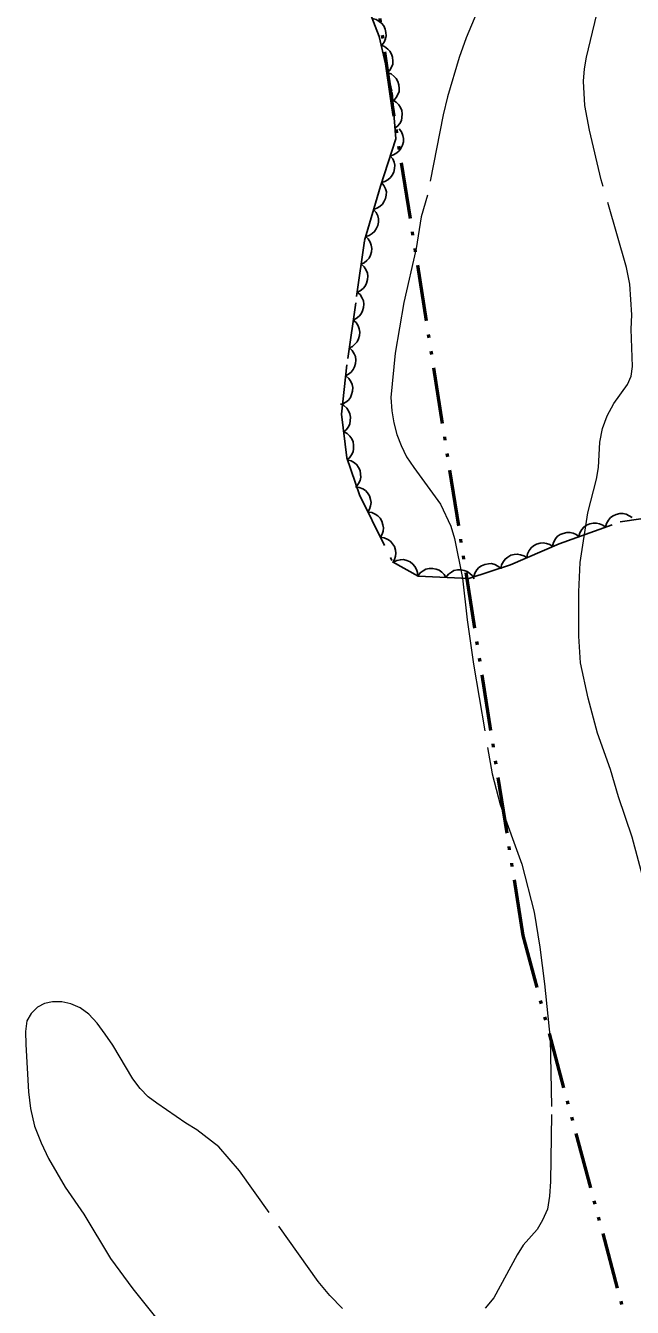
# Model space of a CAD drawing. Extents: x 355726 to 357533, y 5103782 to 5105258.
# Drawn here: x 356135.8 to 356168.1, y 5104933 to 5105001.2 of the extents above; entities that cross this region are included whole.
import ezdxf

# ---------------------------------------------------------------- set-up
doc = ezdxf.new("R2010")
doc.units = 0
doc.header["$LTSCALE"] = 0.6
for name, pattern in [('DASH_DOUBLE_DOT', [9.2, 5, -1.2, 0.3, -1.2, 0.3, -1.2]), ('DOT_DASHED', [7.7, 5, -1.2, 0.3, -1.2]), ('LONG_DASHED', [7.5, 6, -1.5])]:
    doc.linetypes.add(name, pattern=pattern)
for name, color, linetype, lineweight in [('2', 7, 'LONG_DASHED', 13), ('4', 7, 'DASH_DOUBLE_DOT', 53), ('44', 7, 'Continuous', 25)]:
    doc.layers.add(name, color=color, linetype=linetype, lineweight=lineweight)

msp = doc.modelspace()

# ---------------------------------------------------------------- linework, layer by layer
at = {"layer": '2'}
for points in [[(356160.54, 5105003.68), (356159.25, 5105000.59), (356158.88, 5104999.54), (356158.26, 5104997.45), (356158.03, 5104996.49), (356157.19, 5104992.21), (356156.86, 5104991.07), (356156.58, 5104989.37), (356155.93, 5104986.5), (356155.47, 5104983.8), (356155.24, 5104981.45), (356155.29, 5104980.74), (356155.4, 5104980.09), (356155.55, 5104979.48), (356155.79, 5104978.88), (356156.08, 5104978.29), (356156.46, 5104977.72), (356157.88, 5104975.76), (356158.43, 5104974.59), (356158.63, 5104973.93), (356159.05, 5104971.83), (356159.3, 5104969.61), (356159.64, 5104967.25), (356160.63, 5104961.4), (356161.05, 5104959.78), (356162.21, 5104956.59), (356162.86, 5104954.04), (356163.17, 5104952.17), (356163.42, 5104950.23), (356163.72, 5104947.29), (356163.79, 5104943.26), (356163.74, 5104939.69), (356163.68, 5104938.91), (356163.57, 5104938.23), (356163.32, 5104937.63), (356163.02, 5104937.15), (356162.28, 5104936.3), (356161.96, 5104935.8), (356160.72, 5104933.51), (356160.26, 5104932.96)], [(356170, 5104950.9), (356168.08, 5104958.04), (356167.36, 5104960.18), (356166.93, 5104961.63), (356166.24, 5104963.57), (356165.74, 5104965.44), (356165.33, 5104967.32), (356165.24, 5104968.73), (356165.25, 5104971.09), (356165.32, 5104972.66), (356165.73, 5104975.3), (356166.19, 5104977.09), (356166.29, 5104977.72), (356166.37, 5104979.07), (356166.5, 5104979.79), (356166.76, 5104980.47), (356167.11, 5104981.13), (356167.83, 5104982.13), (356168.04, 5104982.58), (356168.11, 5104983.09), (356168.04, 5104985.09), (356168.06, 5104985.84), (356167.96, 5104987.48), (356167.78, 5104988.36), (356166.44, 5104993.03), (356165.81, 5104995.68), (356165.56, 5104996.99), (356165.5, 5104998.29), (356165.54, 5104998.94), (356165.65, 5104999.57), (356166.62, 5105003.62)], [(356152.66, 5104932.94), (356152, 5104933.62), (356151.37, 5104934.38), (356147.18, 5104940.26), (356146.08, 5104941.54), (356144.92, 5104942.44), (356144.32, 5104942.8), (356142.79, 5104943.86), (356142.33, 5104944.21), (356141.9, 5104944.65), (356141.5, 5104945.16), (356140.44, 5104946.95), (356140.04, 5104947.54), (356139.61, 5104948.12), (356139.17, 5104948.61), (356138.7, 5104948.95), (356138.2, 5104949.16), (356137.72, 5104949.26), (356137.23, 5104949.26), (356136.8, 5104949.18), (356136.43, 5104948.98), (356136.1, 5104948.65), (356135.87, 5104948.25), (356135.8, 5104947.69), (356135.81, 5104947)], [(356135.81, 5104947), (356135.95, 5104944.47), (356136.06, 5104943.58), (356136.28, 5104942.65), (356136.62, 5104941.76), (356137.01, 5104940.92), (356137.91, 5104939.4), (356138.89, 5104937.96), (356140.31, 5104935.59), (356141.51, 5104933.98), (356143.49, 5104931.5)]]:
    msp.add_lwpolyline(points, dxfattribs=at)
at = {"layer": '4'}
msp.add_lwpolyline([(356177.31, 5104896.7), (356162.28, 5104952.8), (356155.35, 5104996.88), (356148.26, 5105046.53), (356143.19, 5105083.66), (356158.61, 5105101.48), (356161.38, 5105105.71)], dxfattribs=at)
at = {"layer": '44', "linetype": 'DOT_DASHED'}
msp.add_lwpolyline([(356153.64, 5105003.19), (356154.61, 5105000.67), (356155.31, 5104997.69), (356155.5, 5104995.21), (356154.68, 5104992.69), (356153.84, 5104989.79), (356153.37, 5104986.49), (356152.9, 5104983.18), (356152.62, 5104980.56), (356152.89, 5104978.23), (356153.57, 5104976.26), (356155.33, 5104972.69), (356156.69, 5104971.93), (356159.39, 5104971.8), (356161.6, 5104972.54), (356164.2, 5104973.66), (356167.44, 5104974.82), (356170.24, 5104975.22)], dxfattribs=at)
at = {"layer": '44'}
for points in [[(356154.24, 5105001.62), (356154.45, 5105001.58), (356154.62, 5105001.47), (356154.75, 5105001.37), (356154.86, 5105001.23), (356154.94, 5105001.06), (356154.98, 5105000.88), (356154.99, 5105000.71), (356154.95, 5105000.54), (356154.88, 5105000.37), (356154.78, 5105000.22)], [(356154.72, 5105000.2), (356154.91, 5105000.13), (356155.08, 5105000), (356155.19, 5104999.89), (356155.27, 5104999.73), (356155.33, 5104999.56), (356155.34, 5104999.36), (356155.34, 5104999.2), (356155.28, 5104999.04), (356155.18, 5104998.88), (356155.06, 5104998.74)], [(356155.06, 5104998.74), (356155.26, 5104998.67), (356155.42, 5104998.54), (356155.53, 5104998.43), (356155.62, 5104998.27), (356155.67, 5104998.1), (356155.69, 5104997.9), (356155.68, 5104997.74), (356155.62, 5104997.58), (356155.53, 5104997.42), (356155.41, 5104997.28)], [(356155.34, 5104997.27), (356155.52, 5104997.17), (356155.66, 5104997.02), (356155.76, 5104996.89), (356155.82, 5104996.72), (356155.85, 5104996.54), (356155.83, 5104996.35), (356155.8, 5104996.19), (356155.71, 5104996.03), (356155.6, 5104995.89), (356155.46, 5104995.78)], [(356155.68, 5104995.75), (356155.8, 5104995.59), (356155.88, 5104995.4), (356155.92, 5104995.24), (356155.91, 5104995.06), (356155.86, 5104994.88), (356155.77, 5104994.71), (356155.68, 5104994.57), (356155.55, 5104994.47), (356155.38, 5104994.37), (356155.21, 5104994.32)], [(356155.21, 5104994.32), (356155.34, 5104994.16), (356155.41, 5104993.97), (356155.45, 5104993.81), (356155.44, 5104993.63), (356155.4, 5104993.45), (356155.31, 5104993.28), (356155.22, 5104993.15), (356155.08, 5104993.04), (356154.92, 5104992.95), (356154.75, 5104992.9)], [(356154.74, 5104992.9), (356154.87, 5104992.74), (356154.95, 5104992.55), (356155, 5104992.39), (356154.99, 5104992.22), (356154.96, 5104992.04), (356154.87, 5104991.86), (356154.79, 5104991.73), (356154.65, 5104991.61), (356154.49, 5104991.52), (356154.32, 5104991.46)], [(356154.32, 5104991.46), (356154.46, 5104991.3), (356154.54, 5104991.11), (356154.58, 5104990.95), (356154.58, 5104990.78), (356154.54, 5104990.6), (356154.46, 5104990.42), (356154.37, 5104990.28), (356154.24, 5104990.17), (356154.08, 5104990.07), (356153.91, 5104990.02)], [(356153.87, 5104990.03), (356154.03, 5104989.89), (356154.13, 5104989.71), (356154.2, 5104989.56), (356154.22, 5104989.38), (356154.21, 5104989.2), (356154.15, 5104989.02), (356154.08, 5104988.87), (356153.97, 5104988.74), (356153.82, 5104988.62), (356153.66, 5104988.54)], [(356153.66, 5104988.54), (356153.82, 5104988.4), (356153.92, 5104988.23), (356153.99, 5104988.07), (356154.01, 5104987.9), (356154, 5104987.72), (356153.94, 5104987.53), (356153.87, 5104987.38), (356153.76, 5104987.25), (356153.61, 5104987.13), (356153.45, 5104987.06)], [(356153.45, 5104987.06), (356153.61, 5104986.92), (356153.71, 5104986.74), (356153.78, 5104986.59), (356153.8, 5104986.42), (356153.79, 5104986.23), (356153.73, 5104986.05), (356153.66, 5104985.9), (356153.55, 5104985.77), (356153.4, 5104985.65), (356153.24, 5104985.57)], [(356153.24, 5104985.57), (356153.39, 5104985.43), (356153.5, 5104985.26), (356153.56, 5104985.1), (356153.58, 5104984.93), (356153.57, 5104984.75), (356153.52, 5104984.56), (356153.45, 5104984.41), (356153.33, 5104984.28), (356153.19, 5104984.16), (356153.03, 5104984.09)], [(356153.03, 5104984.09), (356153.18, 5104983.95), (356153.29, 5104983.77), (356153.35, 5104983.62), (356153.37, 5104983.44), (356153.36, 5104983.26), (356153.31, 5104983.08), (356153.24, 5104982.93), (356153.12, 5104982.8), (356152.98, 5104982.68), (356152.82, 5104982.6)], [(356152.84, 5104982.6), (356153, 5104982.46), (356153.11, 5104982.29), (356153.18, 5104982.14), (356153.21, 5104981.97), (356153.2, 5104981.78), (356153.15, 5104981.6), (356153.09, 5104981.45), (356152.98, 5104981.31), (356152.84, 5104981.19), (356152.68, 5104981.11)], [(356152.56, 5104981.11), (356152.74, 5104981.01), (356152.89, 5104980.87), (356152.99, 5104980.74), (356153.05, 5104980.57), (356153.09, 5104980.39), (356153.08, 5104980.2), (356153.05, 5104980.04), (356152.98, 5104979.88), (356152.87, 5104979.73), (356152.73, 5104979.62)], [(356152.73, 5104979.62), (356152.91, 5104979.52), (356153.06, 5104979.38), (356153.16, 5104979.25), (356153.23, 5104979.08), (356153.26, 5104978.9), (356153.25, 5104978.71), (356153.23, 5104978.55), (356153.15, 5104978.39), (356153.04, 5104978.24), (356152.9, 5104978.13)], [(356152.92, 5104978.13), (356153.13, 5104978.08), (356153.3, 5104977.97), (356153.43, 5104977.86), (356153.52, 5104977.72), (356153.6, 5104977.55), (356153.63, 5104977.36), (356153.64, 5104977.2), (356153.6, 5104977.03), (356153.52, 5104976.86), (356153.41, 5104976.71)], [(356153.36, 5104976.69), (356153.56, 5104976.66), (356153.75, 5104976.58), (356153.89, 5104976.49), (356154, 5104976.36), (356154.1, 5104976.2), (356154.16, 5104976.01), (356154.19, 5104975.85), (356154.16, 5104975.68), (356154.11, 5104975.5), (356154.02, 5104975.34)], [(356154.02, 5104975.34), (356154.23, 5104975.32), (356154.41, 5104975.23), (356154.55, 5104975.14), (356154.67, 5104975.01), (356154.76, 5104974.85), (356154.82, 5104974.67), (356154.85, 5104974.51), (356154.83, 5104974.33), (356154.77, 5104974.16), (356154.68, 5104974)], [(356166.66, 5104974.54), (356166.72, 5104974.74), (356166.82, 5104974.92), (356166.93, 5104975.05), (356167.07, 5104975.15), (356167.24, 5104975.22), (356167.43, 5104975.26), (356167.59, 5104975.27), (356167.76, 5104975.23), (356167.93, 5104975.15), (356168.08, 5104975.05)], [(356165.25, 5104974.04), (356165.3, 5104974.24), (356165.41, 5104974.41), (356165.51, 5104974.54), (356165.66, 5104974.64), (356165.83, 5104974.72), (356166.01, 5104974.75), (356166.18, 5104974.76), (356166.35, 5104974.72), (356166.52, 5104974.65), (356166.66, 5104974.54)], [(356154.68, 5104974), (356154.89, 5104973.97), (356155.08, 5104973.89), (356155.22, 5104973.8), (356155.33, 5104973.66), (356155.43, 5104973.51), (356155.48, 5104973.32), (356155.51, 5104973.16), (356155.49, 5104972.99), (356155.44, 5104972.81), (356155.35, 5104972.65)], [(356163.84, 5104973.53), (356163.89, 5104973.73), (356164, 5104973.91), (356164.1, 5104974.04), (356164.25, 5104974.14), (356164.41, 5104974.21), (356164.6, 5104974.25), (356164.77, 5104974.26), (356164.94, 5104974.22), (356165.11, 5104974.14), (356165.25, 5104974.04)], [(356161.09, 5104972.32), (356161.13, 5104972.53), (356161.23, 5104972.71), (356161.32, 5104972.84), (356161.46, 5104972.95), (356161.62, 5104973.04), (356161.81, 5104973.08), (356161.97, 5104973.11), (356162.14, 5104973.07), (356162.32, 5104973.01), (356162.47, 5104972.92)], [(356162.47, 5104972.92), (356162.51, 5104973.12), (356162.6, 5104973.3), (356162.7, 5104973.44), (356162.84, 5104973.54), (356163, 5104973.63), (356163.19, 5104973.68), (356163.35, 5104973.7), (356163.52, 5104973.67), (356163.7, 5104973.61), (356163.85, 5104973.51)], [(356155.37, 5104972.67), (356155.55, 5104972.76), (356155.75, 5104972.8), (356155.92, 5104972.81), (356156.09, 5104972.76), (356156.26, 5104972.69), (356156.41, 5104972.57), (356156.52, 5104972.45), (356156.6, 5104972.29), (356156.66, 5104972.12), (356156.67, 5104971.94)], [(356159.65, 5104971.89), (356159.71, 5104972.09), (356159.82, 5104972.26), (356159.93, 5104972.39), (356160.07, 5104972.48), (356160.24, 5104972.56), (356160.43, 5104972.59), (356160.59, 5104972.6), (356160.77, 5104972.55), (356160.93, 5104972.47), (356161.08, 5104972.36)], [(356156.67, 5104971.93), (356156.8, 5104972.1), (356156.96, 5104972.22), (356157.11, 5104972.3), (356157.28, 5104972.33), (356157.46, 5104972.34), (356157.65, 5104972.3), (356157.81, 5104972.25), (356157.95, 5104972.14), (356158.08, 5104972.01), (356158.17, 5104971.86)], [(356158.17, 5104971.86), (356158.3, 5104972.03), (356158.46, 5104972.15), (356158.6, 5104972.23), (356158.78, 5104972.26), (356158.96, 5104972.27), (356159.15, 5104972.23), (356159.3, 5104972.18), (356159.45, 5104972.07), (356159.58, 5104971.94), (356159.67, 5104971.79)]]:
    msp.add_lwpolyline(points, dxfattribs=at)

doc.saveas('drawing.dxf')
